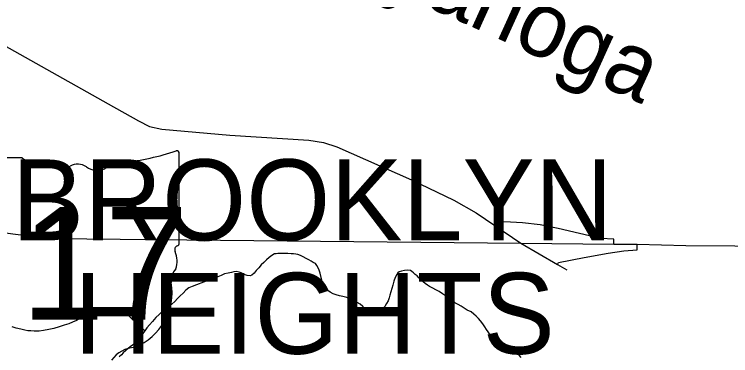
# Model space of a CAD drawing. Extents: x 2010165 to 2382125, y 1060529 to 1407316.
# Drawn here: x 2195904 to 2200334, y 1244530 to 1246637 of the extents above; entities that cross this region are included whole.
import ezdxf

# ---------------------------------------------------------------- set-up
doc = ezdxf.new("R2010")
doc.units = 0
for name, color, linetype in [('GM_X_City_Street', 7, 'Continuous'), ('GM_X_Corporation_Text', 7, 'Continuous'), ('GM_X_Interchange_Ramps', 7, 'Continuous'), ('GM_X_Major_River_Text', 7, 'Continuous'), ('GM_X_Minor_River', 7, 'Continuous'), ('GM_X_State_Location', 7, 'Continuous'), ('GM_X_State_Route', 7, 'Continuous'), ('GM_X_State_Shield', 7, 'Continuous')]:
    doc.layers.add(name, color=color, linetype=linetype)

msp = doc.modelspace()

# ---------------------------------------------------------------- linework, layer by layer
at = {"layer": 'GM_X_City_Street'}
msp.add_lwpolyline([(2194068.2, 1247444.2), (2194084.6, 1247435.2), (2194561.2, 1247166), (2196483.7, 1246085), (2196670.9, 1245980.4), (2196739.1, 1245945.1), (2196815.9, 1245928), (2197236, 1245891.4), (2197726, 1245861), (2197816.4, 1245846.7), (2197898.1, 1245819.9), (2198360.1, 1245615.8), (2198621.6, 1245489.5), (2198759.4, 1245411.7), (2198875.5, 1245333.3), (2199037, 1245224.1), (2199262, 1245093.2), (2199320, 1245059.4)], dxfattribs=at)
at = {"layer": 'GM_X_Interchange_Ramps'}
for points in [[(2199611.6, 1245218.5), (2199611.9, 1245248.5), (2199531.6, 1245253.7), (2199266.3, 1245314.8), (2199154.7, 1245337.5), (2199046.5, 1245349.7), (2198971.4, 1245355), (2198889.4, 1245356.7), (2198875.5, 1245333.3)], [(2199262, 1245093.2), (2199268.1, 1245105.4), (2199428.6, 1245135), (2199575.2, 1245162.9), (2199672.9, 1245176.9), (2199755, 1245183.9), (2199755.2, 1245217.3)]]:
    msp.add_lwpolyline(points, dxfattribs=at)
at = {"layer": 'GM_X_Minor_River'}
for points in [[(2198974.8, 1244573.4), (2198954.6, 1244585.2), (2198936.4, 1244599.1), (2198918.2, 1244608.9), (2198902, 1244620.7), (2198885.8, 1244630.5), (2198867.6, 1244642.4), (2198855.5, 1244652.3), (2198843.3, 1244664.1), (2198833.1, 1244676.1), (2198822.9, 1244692), (2198812.6, 1244707.9), (2198800.3, 1244725.8), (2198786.1, 1244743.7), (2198773.8, 1244759.6), (2198759.6, 1244773.5), (2198745.4, 1244785.4), (2198729.1, 1244801.2), (2198704.9, 1244810.9), (2198686.7, 1244822.8), (2198666.5, 1244834.6), (2198648.3, 1244846.4), (2198628.1, 1244856.2), (2198607.9, 1244870), (2198587.7, 1244885.8), (2198569.4, 1244899.6), (2198551.2, 1244911.4), (2198531, 1244925.2), (2198470.4, 1244956.6), (2198458.3, 1244964.5), (2198444.1, 1244974.3), (2198431.9, 1244986.2), (2198417.7, 1244998.1), (2198405.5, 1245010), (2198395.3, 1245021.9), (2198383.2, 1245031.8), (2198373, 1245041.7), (2198362.9, 1245049.6), (2198352.8, 1245055.5), (2198334.7, 1245057.3), (2198316.7, 1245055.1), (2198298.7, 1245050.8), (2198284.7, 1245046.7), (2198274.8, 1245040.5), (2198268.9, 1245030.4), (2198259.2, 1245012.2), (2198251.4, 1244990.1), (2198243.7, 1244965.9), (2198238, 1244943.8), (2198232.3, 1244923.6), (2198226.6, 1244903.5), (2198222.8, 1244887.4), (2198215, 1244869.2), (2198205.2, 1244851.1), (2198195.5, 1244832.9), (2198183.6, 1244820.7), (2198171.8, 1244806.5), (2198159.9, 1244796.3), (2198149.9, 1244794.2), (2198127.8, 1244798), (2198105.6, 1244805.7), (2198077.4, 1244817.4), (2198059.1, 1244833.2), (2198042.9, 1244847.1), (2198024.7, 1244856.9), (2198004.5, 1244868.7), (2197984.3, 1244878.5), (2197960.1, 1244888.2), (2197936, 1244894), (2197913.9, 1244899.7), (2197893.8, 1244905.5), (2197875.6, 1244911.3), (2197857.5, 1244921.1), (2197843.3, 1244933), (2197831, 1244946.9), (2197818.8, 1244962.8), (2197810.6, 1244978.7), (2197795.7, 1245038.8), (2197789.4, 1245056.7), (2197783.2, 1245072.7), (2197775, 1245086.6), (2197766.8, 1245098.6), (2197752.7, 1245104.4), (2197738.6, 1245112.3), (2197724.4, 1245122.1), (2197708.2, 1245130), (2197690.1, 1245139.8), (2197673.9, 1245147.6), (2197657.8, 1245153.4), (2197643.7, 1245157.3), (2197629.7, 1245159.1), (2197615.6, 1245159), (2197595.6, 1245160.7), (2197567.5, 1245160.4), (2197549.5, 1245160.2), (2197533.4, 1245160), (2197523.4, 1245157.8), (2197513.4, 1245157.7), (2197495.5, 1245147.5), (2197479.6, 1245135.2), (2197463.8, 1245121)], [(2197463.8, 1245121), (2197446, 1245104.7), (2197430.1, 1245090.5), (2197416.4, 1245072.3), (2197398.5, 1245056), (2197386.7, 1245039.8), (2197372.9, 1245027.6), (2197362.9, 1245023.5), (2197342.8, 1245025.2), (2197330.7, 1245029.1), (2197318.6, 1245035), (2197306.5, 1245040.8), (2197294.4, 1245044.7), (2197276.3, 1245048.5), (2197262.3, 1245046.3), (2197246.3, 1245044.1), (2197226.4, 1245039.9), (2197204.4, 1245035.6), (2197182.4, 1245025.3), (2197162.5, 1245017), (2197142.6, 1245010.8), (2197126.6, 1245006.6), (2197116.6, 1245002.4), (2197100.7, 1244994.2), (2197003, 1244956.9), (2196983, 1244948.7), (2196965.2, 1244934.4), (2196947.4, 1244916.1), (2196929.6, 1244899.8), (2196913.8, 1244881.6), (2196896, 1244863.3), (2196878.2, 1244847.1), (2196858.3, 1244832.8), (2196840.5, 1244818.5), (2196816.7, 1244800.2), (2196798.9, 1244783.9), (2196779.1, 1244765.6), (2196757.3, 1244741.2), (2196739.6, 1244721), (2196723.8, 1244700.7), (2196710, 1244682.5), (2196698.2, 1244666.3), (2196686.4, 1244650.1), (2196670.6, 1244633.8), (2196656.8, 1244617.6), (2196641, 1244599.4), (2196621.2, 1244585.1), (2196607.3, 1244572.9), (2196593.4, 1244560.7), (2196577.6, 1244546.4), (2196565.7, 1244534.3), (2196551.8, 1244522.1)], [(2196710, 1244682.5), (2196598.3, 1244787.5), (2196562, 1244803.1), (2196533.9, 1244810.8), (2196511.8, 1244814.5), (2196491.7, 1244812.3), (2196469.7, 1244812), (2196447.7, 1244809.7), (2196419.7, 1244803.4), (2196393.7, 1244795), (2196369.8, 1244784.7), (2196337.9, 1244776.3), (2196314, 1244762), (2196288.2, 1244747.6), (2196264.2, 1244737.3), (2196240.3, 1244727), (2196212.4, 1244718.6), (2196180.4, 1244708.2), (2196148.5, 1244697.8), (2196116.5, 1244691.4), (2196084.5, 1244684.9), (2196056.5, 1244680.6), (2196026.5, 1244680.2), (2196006.4, 1244682), (2195988.3, 1244683.8), (2195968.2, 1244687.6), (2195944.1, 1244693.3), (2195916, 1244699), (2195889.8, 1244706.7)], [(2199037.7, 1244518), (2199025.5, 1244531.9), (2199009.3, 1244545.8), (2198993.1, 1244559.6), (2198974.8, 1244573.4)]]:
    msp.add_lwpolyline(points, dxfattribs=at)
at = {"layer": 'GM_X_State_Route'}
for points in [[(2194428.4, 1246150.5), (2194440.8, 1246138.9), (2194644.2, 1245957.6), (2194790, 1245827.1), (2194944.2, 1245688.6), (2195066.8, 1245601.1), (2195187.5, 1245519.5), (2195336.1, 1245446.2), (2195476.6, 1245386.7), (2195613.1, 1245337.4), (2195761.5, 1245300.1), (2195893.7, 1245282.7), (2196009.9, 1245267.3), (2196152.2, 1245254), (2196352.4, 1245251), (2199037, 1245224.1)], [(2199037, 1245224.1), (2199611.6, 1245218.5), (2199755.2, 1245217.3), (2200056.7, 1245210.1), (2200359, 1245207.7), (2200627.3, 1245203.1), (2200690.3, 1245201.8), (2200773.5, 1245200.1)]]:
    msp.add_lwpolyline(points, dxfattribs=at)
at = {"layer": 'GM_X_State_Shield'}
for p, q in [((2196923, 1245224.8), (2196923, 1245777.5)), ((2195952.2, 1245751.3), (2195544.5, 1245751.3)), ((2196922.8, 1245224.9), (2196923, 1245224.8))]:
    msp.add_line(p, q, dxfattribs=at)
for centre, radius, start, end in [((2196427.1, 1247191.9), 1476.4, 275.8445, 288.9065), ((2196907.5, 1245779.8), 15.5, 351.8621, 97.738), ((2196049.3, 1245874), 156.4, 231.6195, 271.1119), ((2196101.2, 1245158.1), 561.6, 80.4867, 94.9883), ((2196228.7, 1245740.9), 45.1, 219.7921, 297.1024), ((2196294.9, 1245618.8), 93.8, 54.4667, 119.1411), ((2196615.4, 1245428.6), 297, 97.3462, 120.7689), ((2196416, 1245786.3), 112.9, 233.8562, 294.8282), ((2196906.4, 1245222.7), 16.6, 289.6038, 7.7341), ((2196919.4, 1245184.2), 24, 107.944, 210.337), ((2196766.8, 1245114.3), 144, 340.033, 23.6496), ((2196978.5, 1244993.5), 104.8, 136.8065, 186.9296), ((2196509.8, 1244923.2), 369.3, 292.3089, 8.9858), ((2196665.5, 1244379.9), 202.2, 94.4031, 142.5768)]:
    msp.add_arc(centre, radius, start, end, dxfattribs=at)

# ---------------------------------------------------------------- texts
at = {"layer": 'GM_X_Corporation_Text'}
for s, p in [('BROOKLYN', (2195889, 1245241.7)), ('HEIGHTS', (2196274, 1244541.1))]:
    msp.add_text(s, height=500, rotation=0, dxfattribs=at).set_placement(p)
at = {"layer": 'GM_X_Major_River_Text'}
msp.add_text('Cuyahoga', height=400.24, rotation=335.5806, dxfattribs=at).set_placement((2197563.4, 1247091.4))
at = {"layer": 'GM_X_State_Location'}
for s in ['s', 'r']:
    msp.add_text(s, height=1, dxfattribs=at).set_placement((2196211.2, 1245134.6))
msp.add_text('17', height=1, rotation=0, dxfattribs=at).set_placement((2195959.4, 1245061.9))
at = {"layer": 'GM_X_State_Shield'}
msp.add_text('17', height=696.1, dxfattribs=at).set_placement((2195945.3, 1244751))

doc.saveas('drawing.dxf')
